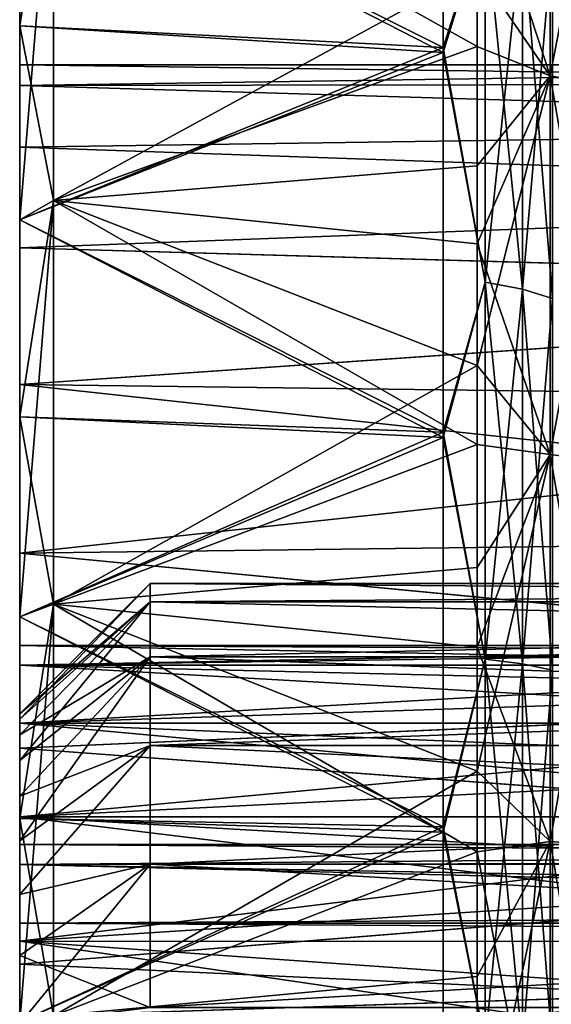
# Model space of a CAD drawing. Header units: metres. Extents: x -62 to 150, y -92 to 92.
# Tile 433 of 656: x -61.74 to -57.66, y 63.27 to 70.82. Entities that reach past the tile are written whole.
import ezdxf

# ---------------------------------------------------------------- set-up
doc = ezdxf.new("R2010")
doc.units = ezdxf.units.M
doc.layers.add('solid_500615', color=7, linetype='CONTINUOUS')

msp = doc.modelspace()

# ---------------------------------------------------------------- linework, layer by layer
at = {"layer": 'solid_500615'}
for points in [[(-61.739399, 72.234016, -35.67828), (-58.491894, 70.607521, -35.712475), (-58.491894, 73.438614, -34.493923)], [(-58.16885, 71.613831, -35.207912), (-58.491894, 73.438614, -34.493923), (-58.491894, 70.607521, -35.712475)], [(-61.739399, 72.234016, 21.338987), (-58.491894, 73.402275, 20.172476), (-58.491894, 70.568832, 21.387531)], [(-58.16885, 71.613831, 20.868622), (-58.491894, 70.568832, 21.387531), (-58.491894, 73.402275, 20.172476)], [(-57.670368, 70.38987, -37.189194), (-58.231422, 72.101357, -36.714775), (-57.670368, 73.196358, -36.065643)], [(-57.670368, 73.196358, 21.726351), (-58.231422, 71.204758, 22.727022), (-57.670368, 70.38987, 22.849901)], [(-57.670368, 73.196358, 21.726351), (-57.670368, 70.38987, 22.849901), (-57.152866, 73.082199, 21.476372)], [(-57.670368, 73.196358, -36.065643), (-57.152866, 73.082199, -35.815662), (-57.152866, 70.29998, -36.929493)], [(-57.670368, 70.38987, -37.189194), (-57.670368, 73.196358, -36.065643), (-57.152866, 70.29998, -36.929493)], [(-57.670368, 70.38987, 22.849901), (-57.152866, 70.29998, 22.590202), (-57.152866, 73.082199, 21.476372)], [(-61.739399, 70.774376, -36.261333), (-61.478928, 72.43721, -37.195732), (-61.478928, 69.43425, -38.270206)], [(-61.739399, 72.234016, -35.67828), (-61.478928, 72.43721, -37.195732), (-61.739399, 70.774376, -36.261333)], [(-61.739399, 69.287079, 22.430414), (-61.478928, 69.43425, 23.930916), (-61.478928, 72.43721, 22.85644)], [(-61.739399, 70.774376, 21.922041), (-61.478928, 72.43721, 22.85644), (-61.739399, 72.234016, 21.338987)], [(-61.739399, 69.287079, 22.430414), (-61.478928, 72.43721, 22.85644), (-61.739399, 70.774376, 21.922041)], [(-61.478928, 72.43721, -37.195732), (-58.231422, 72.101357, -36.714775), (-58.231422, 70.616867, -37.280102)], [(-61.478928, 69.43425, -38.270206), (-61.478928, 72.43721, -37.195732), (-58.231422, 70.616867, -37.280102)], [(-61.478928, 72.43721, 22.85644), (-61.478928, 69.43425, 23.930916), (-58.231422, 71.204758, 22.727022)], [(-61.739399, 72.234016, -35.67828), (-61.739399, 70.774376, -36.261333), (-58.491894, 70.607521, -35.712475)], [(-61.739399, 70.774376, 21.922041), (-61.739399, 72.234016, 21.338987), (-58.491894, 70.568832, 21.387531)], [(-57.670368, 70.38987, -37.189194), (-58.231422, 70.616867, -37.280102), (-58.231422, 72.101357, -36.714775)], [(-58.16885, 68.809677, -36.211258), (-58.16885, 71.613831, -35.207912), (-58.491894, 70.607521, -35.712475)], [(-58.16885, 71.613831, 20.868622), (-58.16885, 68.809677, 21.871965), (-58.491894, 70.568832, 21.387531)], [(-57.882275, 71.544022, -35.039387), (-58.16885, 71.613831, -35.207912), (-58.16885, 68.809677, -36.211258)], [(-57.882275, 68.756721, 21.697409), (-58.16885, 68.809677, 21.871965), (-58.16885, 71.613831, 20.868622)], [(-57.882275, 71.544022, 20.700096), (-57.882275, 68.756721, 21.697409), (-58.16885, 71.613831, 20.868622)], [(-57.882275, 68.756721, -36.036701), (-57.882275, 71.544022, -35.039387), (-58.16885, 68.809677, -36.211258)], [(-57.652737, 71.448189, -34.808022), (-57.882275, 71.544022, -35.039387), (-57.882275, 68.756721, -36.036701)], [(-57.652737, 68.684029, 21.457764), (-57.882275, 68.756721, 21.697409), (-57.882275, 71.544022, 20.700096)], [(-57.652737, 71.448189, 20.468731), (-57.652737, 68.684029, 21.457764), (-57.882275, 71.544022, 20.700096)], [(-57.652737, 68.684029, -35.797054), (-57.652737, 71.448189, -34.808022), (-57.882275, 68.756721, -36.036701)], [(-61.478928, 69.43425, 23.930916), (-58.231422, 69.701172, 23.248188), (-58.231422, 71.204758, 22.727022)], [(-57.670368, 70.38987, 22.849901), (-58.231422, 71.204758, 22.727022), (-58.231422, 69.701172, 23.248188)], [(-61.739399, 70.774376, -36.261333), (-61.478928, 69.43425, -38.270206), (-61.739399, 69.287079, -36.769707)], [(-61.739399, 70.774376, -36.261333), (-61.739399, 69.287079, -36.769707), (-58.491894, 70.607521, -35.712475)], [(-61.739399, 69.287079, 22.430414), (-61.739399, 70.774376, 21.922041), (-58.491894, 70.568832, 21.387531)], [(-61.739399, 69.287079, -36.769707), (-58.491894, 67.658836, -36.6409), (-58.491894, 70.607521, -35.712475)], [(-61.739399, 69.287079, 22.430414), (-58.491894, 70.568832, 21.387531), (-58.491894, 67.61895, 22.311943)], [(-61.478928, 69.43425, -38.270206), (-58.231422, 70.616867, -37.280102), (-58.231422, 69.103439, -37.771687)], [(-58.16885, 68.809677, -36.211258), (-58.491894, 70.607521, -35.712475), (-58.491894, 67.658836, -36.6409)], [(-58.16885, 68.809677, 21.871965), (-58.491894, 67.61895, 22.311943), (-58.491894, 70.568832, 21.387531)], [(-57.670368, 70.38987, -37.189194), (-58.231422, 69.103439, -37.771687), (-58.231422, 70.616867, -37.280102)], [(-51.039402, 70.474998, -7.169646), (-61.739399, 70.474998, -7.169646), (-61.739399, 70.315926, -5.351197)], [(-61.739399, 70.315926, -8.988094), (-61.739399, 70.315926, -5.351197), (-61.739399, 70.474998, -7.169646)], [(-51.039402, 70.332741, -5.449176), (-51.039402, 70.474998, -7.169646), (-61.739399, 70.315926, -5.351197)], [(-51.039402, 70.332993, -8.888624), (-61.739399, 70.474998, -7.169646), (-51.039402, 70.474998, -7.169646)], [(-51.039402, 70.332993, -8.888624), (-61.739399, 70.315926, -8.988094), (-61.739399, 70.474998, -7.169646)], [(-57.670368, 67.489281, -38.040882), (-58.231422, 69.103439, -37.771687), (-57.670368, 70.38987, -37.189194)], [(-57.670368, 70.38987, 22.849901), (-58.231422, 69.701172, 23.248188), (-58.231422, 68.171555, 23.694298)], [(-57.670368, 70.38987, 22.849901), (-58.231422, 68.171555, 23.694298), (-57.670368, 67.489281, 23.70159)], [(-57.670368, 70.38987, 22.849901), (-57.670368, 67.489281, 23.70159), (-57.152866, 70.29998, 22.590202)], [(-57.670368, 70.38987, -37.189194), (-57.152866, 70.29998, -36.929493), (-57.152866, 67.424492, -37.773815)], [(-57.670368, 67.489281, -38.040882), (-57.670368, 70.38987, -37.189194), (-57.152866, 67.424492, -37.773815)], [(-51.039402, 70.332993, -8.888624), (-51.039402, 69.998421, -10.293291), (-61.739399, 70.315926, -8.988094)], [(-51.039402, 69.997849, -4.044163), (-51.039402, 70.332741, -5.449176), (-61.739399, 70.315926, -5.351197)], [(-51.039402, 69.997849, -4.044163), (-61.739399, 70.315926, -5.351197), (-61.739399, 69.843437, -3.587621)], [(-61.739399, 69.843437, -10.751671), (-61.739399, 69.843437, -3.587621), (-61.739399, 70.315926, -5.351197)], [(-61.739399, 69.843437, -10.751671), (-61.739399, 70.315926, -5.351197), (-61.739399, 70.315926, -8.988094)], [(-51.039402, 69.998421, -10.293291), (-61.739399, 69.843437, -10.751671), (-61.739399, 70.315926, -8.988094)], [(-57.670368, 67.489281, 23.70159), (-57.152866, 67.424492, 23.434523), (-57.152866, 70.29998, 22.590202)], [(-51.039402, 69.998421, -10.293291), (-51.039402, 69.473686, -11.638981), (-61.739399, 69.843437, -10.751671)], [(-51.039402, 69.472992, -2.698843), (-51.039402, 69.997849, -4.044163), (-61.739399, 69.843437, -3.587621)], [(-51.039402, 69.472992, -2.698843), (-61.739399, 69.843437, -3.587621), (-61.739399, 69.071762, -1.93264)], [(-61.739399, 69.071762, -12.406652), (-61.739399, 69.071762, -1.93264), (-61.739399, 69.843437, -3.587621)], [(-61.739399, 69.071762, -12.406652), (-61.739399, 69.843437, -3.587621), (-61.739399, 69.843437, -10.751671)], [(-51.039402, 69.473686, -11.638981), (-61.739399, 69.071762, -12.406652), (-61.739399, 69.843437, -10.751671)], [(-61.478928, 69.43425, 23.930916), (-58.231422, 68.171555, 23.694298), (-58.231422, 69.701172, 23.248188)], [(-51.039402, 69.473686, -11.638981), (-51.039402, 68.76487, -12.905729), (-61.739399, 69.071762, -12.406652)], [(-51.039402, 68.764091, -1.43237), (-51.039402, 69.472992, -2.698843), (-61.739399, 69.071762, -1.93264)], [(-61.739399, 67.77594, -37.202099), (-61.478928, 69.43425, -38.270206), (-61.478928, 66.340439, -39.045166)], [(-61.739399, 69.287079, -36.769707), (-61.478928, 69.43425, -38.270206), (-61.739399, 67.77594, -37.202099)], [(-61.739399, 66.244843, 23.218103), (-61.478928, 66.340439, 24.705875), (-61.478928, 69.43425, 23.930916)], [(-61.739399, 67.77594, 22.862806), (-61.478928, 69.43425, 23.930916), (-61.739399, 69.287079, 22.430414)], [(-61.739399, 66.244843, 23.218103), (-61.478928, 69.43425, 23.930916), (-61.739399, 67.77594, 22.862806)], [(-61.478928, 69.43425, -38.270206), (-58.231422, 69.103439, -37.771687), (-58.231422, 67.565758, -38.187653)], [(-61.478928, 66.340439, -39.045166), (-61.478928, 69.43425, -38.270206), (-58.231422, 67.565758, -38.187653)], [(-61.478928, 69.43425, 23.930916), (-61.478928, 66.340439, 24.705875), (-58.231422, 68.171555, 23.694298)], [(-61.739399, 69.287079, -36.769707), (-61.739399, 67.77594, -37.202099), (-58.491894, 67.658836, -36.6409)], [(-61.739399, 67.77594, 22.862806), (-61.739399, 69.287079, 22.430414), (-58.491894, 67.61895, 22.311943)], [(-51.039402, 68.764091, -1.43237), (-61.739399, 69.071762, -1.93264), (-61.739399, 68.024323, -0.436682)], [(-61.739399, 68.024323, -13.90261), (-61.739399, 68.024323, -0.436682), (-61.739399, 69.071762, -1.93264)], [(-61.739399, 68.024323, -13.90261), (-61.739399, 69.071762, -1.93264), (-61.739399, 69.071762, -12.406652)], [(-51.039402, 68.76487, -12.905729), (-61.739399, 68.024323, -13.90261), (-61.739399, 69.071762, -12.406652)], [(-57.670368, 67.489281, -38.040882), (-58.231422, 67.565758, -38.187653), (-58.231422, 69.103439, -37.771687)], [(-51.039402, 68.76487, -12.905729), (-51.039402, 67.89032, -14.059381), (-61.739399, 68.024323, -13.90261)], [(-51.039402, 67.889511, -0.278985), (-51.039402, 68.764091, -1.43237), (-61.739399, 68.024323, -0.436682)], [(-58.16885, 65.920677, -36.934914), (-58.16885, 68.809677, -36.211258), (-58.491894, 67.658836, -36.6409)], [(-58.16885, 68.809677, 21.871965), (-58.16885, 65.920677, 22.595621), (-58.491894, 67.61895, 22.311943)], [(-57.882275, 68.756721, -36.036701), (-58.16885, 68.809677, -36.211258), (-58.16885, 65.920677, -36.934914)], [(-57.882275, 65.885094, 22.416714), (-58.16885, 65.920677, 22.595621), (-58.16885, 68.809677, 21.871965)], [(-57.882275, 68.756721, 21.697409), (-57.882275, 65.885094, 22.416714), (-58.16885, 68.809677, 21.871965)], [(-57.882275, 65.885094, -36.756004), (-57.882275, 68.756721, -36.036701), (-58.16885, 65.920677, -36.934914)], [(-57.652737, 68.684029, -35.797054), (-57.882275, 68.756721, -36.036701), (-57.882275, 65.885094, -36.756004)], [(-57.652737, 65.836235, 22.171099), (-57.882275, 65.885094, 22.416714), (-57.882275, 68.756721, 21.697409)], [(-57.652737, 68.684029, 21.457764), (-57.652737, 65.836235, 22.171099), (-57.882275, 68.756721, 21.697409)], [(-57.652737, 65.836235, -36.510391), (-57.652737, 68.684029, -35.797054), (-57.882275, 65.885094, -36.756004)], [(-61.478928, 66.340439, 24.705875), (-58.231422, 66.623024, 24.063236), (-58.231422, 68.171555, 23.694298)], [(-57.670368, 67.489281, 23.70159), (-58.231422, 68.171555, 23.694298), (-58.231422, 66.623024, 24.063236)], [(-51.039402, 67.889511, -0.278985), (-61.739399, 68.024323, -0.436682), (-61.739399, 66.732964, 0.854678)], [(-61.739399, 66.732964, -15.19397), (-61.739399, 66.732964, 0.854678), (-61.739399, 68.024323, -0.436682)], [(-61.739399, 66.732964, -15.19397), (-61.739399, 68.024323, -0.436682), (-61.739399, 68.024323, -13.90261)], [(-51.039402, 66.864616, -15.081833), (-61.739399, 66.732964, -15.19397), (-61.739399, 68.024323, -13.90261)], [(-51.039402, 67.89032, -14.059381), (-51.039402, 66.864616, -15.081833), (-61.739399, 68.024323, -13.90261)], [(-51.039402, 66.863869, 0.743186), (-51.039402, 67.889511, -0.278985), (-61.739399, 66.732964, 0.854678)], [(-61.739399, 67.77594, -37.202099), (-61.478928, 66.340439, -39.045166), (-61.739399, 66.244843, -37.557396)], [(-61.739399, 67.77594, -37.202099), (-61.739399, 66.244843, -37.557396), (-58.491894, 67.658836, -36.6409)], [(-61.739399, 66.244843, 23.218103), (-61.739399, 67.77594, 22.862806), (-58.491894, 67.61895, 22.311943)], [(-61.739399, 66.244843, -37.557396), (-58.491894, 64.635048, -37.264977), (-58.491894, 67.658836, -36.6409)], [(-58.16885, 65.920677, -36.934914), (-58.491894, 67.658836, -36.6409), (-58.491894, 64.635048, -37.264977)], [(-61.739399, 66.244843, 23.218103), (-58.491894, 67.61895, 22.311943), (-58.491894, 64.594528, 22.931898)], [(-61.478928, 66.340439, -39.045166), (-58.231422, 67.565758, -38.187653), (-58.231422, 66.010551, -38.526154)], [(-58.16885, 65.920677, 22.595621), (-58.491894, 64.594528, 22.931898), (-58.491894, 67.61895, 22.311943)], [(-57.670368, 67.489281, -38.040882), (-58.231422, 66.010551, -38.526154), (-58.231422, 67.565758, -38.187653)], [(-57.670368, 64.520874, -38.612995), (-58.231422, 66.010551, -38.526154), (-57.670368, 67.489281, -38.040882)], [(-57.670368, 67.489281, 23.70159), (-58.231422, 66.623024, 24.063236), (-58.231422, 65.061531, 24.35397)], [(-57.670368, 67.489281, 23.70159), (-58.231422, 65.061531, 24.35397), (-57.670368, 64.520874, 24.273703)], [(-57.670368, 67.489281, 23.70159), (-57.670368, 64.520874, 24.273703), (-57.152866, 67.424492, 23.434523)], [(-57.670368, 67.489281, -38.040882), (-57.152866, 67.424492, -37.773815), (-57.152866, 64.481758, -38.340981)], [(-57.670368, 64.520874, -38.612995), (-57.670368, 67.489281, -38.040882), (-57.152866, 64.481758, -38.340981)], [(-57.670368, 64.520874, 24.273703), (-57.152866, 64.481758, 24.001688), (-57.152866, 67.424492, 23.434523)], [(-51.039402, 66.864616, -15.081833), (-51.039402, 65.706551, -15.953773), (-61.739399, 66.732964, -15.19397)], [(-51.039402, 65.705788, 1.614979), (-51.039402, 66.863869, 0.743186), (-61.739399, 66.732964, 0.854678)], [(-61.739399, 66.732964, 0.854678), (-61.739399, 66.025002, -7.169646), (-61.739399, 65.873962, -5.829433)], [(-61.739399, 66.025002, -7.169646), (-61.739399, 66.732964, 0.854678), (-61.739399, 66.732964, -15.19397)], [(-61.739399, 66.732964, 0.854678), (-61.739399, 65.873962, -5.829433), (-61.739399, 65.428146, -4.555382)], [(-61.739399, 66.732964, 0.854678), (-61.739399, 65.428146, -4.555382), (-61.739399, 65.237007, 1.902119)], [(-51.039402, 65.705788, 1.614979), (-61.739399, 66.732964, 0.854678), (-61.739399, 65.237007, 1.902119)], [(-61.739399, 66.732964, -15.19397), (-61.739399, 65.237007, -16.241411), (-61.739399, 66.025002, -7.169646)], [(-51.039402, 65.706551, -15.953773), (-61.739399, 65.237007, -16.241411), (-61.739399, 66.732964, -15.19397)], [(-61.478928, 66.340439, 24.705875), (-58.231422, 65.061531, 24.35397), (-58.231422, 66.623024, 24.063236)], [(-60.739399, 66.5, -7.169646), (-61.739399, 65.5, -7.169646), (-61.739399, 65.45974, -6.505673)], [(-60.739399, 66.5, -7.169646), (-60.739399, 66.357956, -8.521071), (-61.739399, 65.5, -7.169646)], [(-60.739399, 66.357956, -5.81822), (-60.739399, 66.5, -7.169646), (-61.739399, 65.45974, -6.505673)], [(-41.739399, 66.357956, -8.520752), (-60.739399, 66.357956, -8.521071), (-60.739399, 66.5, -7.169646)], [(-41.739399, 66.5, -7.169646), (-41.739399, 66.357956, -8.520752), (-60.739399, 66.5, -7.169646)], [(-60.739399, 66.357956, -5.81822), (-41.739399, 66.5, -7.169646), (-60.739399, 66.5, -7.169646)], [(-60.739399, 66.357956, -5.81822), (-41.739399, 66.357956, -5.81854), (-41.739399, 66.5, -7.169646)], [(-60.739399, 66.357956, -8.521071), (-61.739399, 65.45974, -7.833619), (-61.739399, 65.5, -7.169646)], [(-60.739399, 66.357956, -5.81822), (-61.739399, 65.45974, -6.505673), (-61.739399, 65.340103, -5.853509)], [(-60.739399, 66.357956, -5.81822), (-61.739399, 65.340103, -5.853509), (-61.739399, 65.142693, -5.219703)], [(-60.739399, 65.938042, -4.525858), (-60.739399, 66.357956, -5.81822), (-61.739399, 65.142693, -5.219703)], [(-60.739399, 66.357956, -8.521071), (-61.739399, 65.340103, -8.485783), (-61.739399, 65.45974, -7.833619)], [(-60.739399, 66.357956, -8.521071), (-60.739399, 65.938042, -9.813434), (-61.739399, 65.340103, -8.485783)], [(-61.739399, 64.697708, -37.83469), (-61.478928, 66.340439, -39.045166), (-61.478928, 63.185558, -39.513149)], [(-61.739399, 66.244843, -37.557396), (-61.478928, 66.340439, -39.045166), (-61.739399, 64.697708, -37.83469)], [(-61.739399, 63.138523, 23.693975), (-61.478928, 63.185558, 25.173859), (-61.478928, 66.340439, 24.705875)], [(-61.739399, 64.697708, 23.495398), (-61.478928, 66.340439, 24.705875), (-61.739399, 66.244843, 23.218103)], [(-61.739399, 63.138523, 23.693975), (-61.478928, 66.340439, 24.705875), (-61.739399, 64.697708, 23.495398)], [(-61.478928, 66.340439, -39.045166), (-58.231422, 66.010551, -38.526154), (-58.231422, 64.443588, -38.786285)], [(-61.478928, 63.185558, -39.513149), (-61.478928, 66.340439, -39.045166), (-58.231422, 64.443588, -38.786285)], [(-61.478928, 66.340439, 24.705875), (-61.478928, 63.185558, 25.173859), (-58.231422, 65.061531, 24.35397)], [(-41.739399, 65.937851, -9.813689), (-60.739399, 65.938042, -9.813434), (-60.739399, 66.357956, -8.521071)], [(-41.739399, 66.357956, -8.520752), (-41.739399, 65.937851, -9.813689), (-60.739399, 66.357956, -8.521071)], [(-60.739399, 65.938042, -4.525858), (-41.739399, 65.937851, -4.525603), (-41.739399, 66.357956, -5.81854)], [(-60.739399, 65.938042, -4.525858), (-41.739399, 66.357956, -5.81854), (-60.739399, 66.357956, -5.81822)], [(-61.739399, 66.244843, -37.557396), (-61.739399, 64.697708, -37.83469), (-58.491894, 64.635048, -37.264977)], [(-61.739399, 64.697708, 23.495398), (-61.739399, 66.244843, 23.218103), (-58.491894, 64.594528, 22.931898)], [(-61.739399, 66.025002, -7.169646), (-53.914402, 65.987114, -6.49506), (-53.914402, 65.87394, -5.828957)], [(-61.739399, 65.873962, -5.829433), (-61.739399, 66.025002, -7.169646), (-53.914402, 65.87394, -5.828957)], [(-61.739399, 66.025002, -7.169646), (-53.914402, 66.025002, -7.169646), (-53.914402, 65.987114, -6.49506)], [(-61.739399, 65.873962, -8.509859), (-53.914402, 66.025002, -7.169646), (-61.739399, 66.025002, -7.169646)], [(-61.739399, 65.873962, -8.509859), (-53.914402, 65.987114, -7.844232), (-53.914402, 66.025002, -7.169646)], [(-61.739399, 65.237007, -16.241411), (-61.739399, 65.873962, -8.509859), (-61.739399, 66.025002, -7.169646)], [(-61.739399, 65.873962, -8.509859), (-53.914402, 65.87394, -8.510335), (-53.914402, 65.987114, -7.844232)], [(-57.670368, 64.520874, -38.612995), (-58.231422, 64.443588, -38.786285), (-58.231422, 66.010551, -38.526154)], [(-60.739399, 65.938042, -4.525858), (-61.739399, 65.142693, -5.219703), (-61.739399, 64.869888, -4.613451)], [(-60.739399, 65.938042, -4.525858), (-61.739399, 64.869888, -4.613451), (-61.739399, 64.526184, -4.045096)], [(-60.739399, 65.258614, -3.349042), (-60.739399, 65.938042, -4.525858), (-61.739399, 64.526184, -4.045096)], [(-60.739399, 65.938042, -9.813434), (-61.739399, 64.869888, -9.725841), (-61.739399, 65.142693, -9.119589)], [(-60.739399, 65.938042, -9.813434), (-60.739399, 65.258614, -10.99025), (-61.739399, 64.869888, -9.725841)], [(-60.739399, 65.938042, -9.813434), (-61.739399, 65.142693, -9.119589), (-61.739399, 65.340103, -8.485783)], [(-41.739399, 65.258614, -10.99025), (-60.739399, 65.258614, -10.99025), (-60.739399, 65.938042, -9.813434)], [(-41.739399, 65.937851, -9.813689), (-41.739399, 65.258614, -10.99025), (-60.739399, 65.938042, -9.813434)], [(-60.739399, 65.258614, -3.349042), (-41.739399, 65.937851, -4.525603), (-60.739399, 65.938042, -4.525858)], [(-60.739399, 65.258614, -3.349042), (-41.739399, 65.258614, -3.349042), (-41.739399, 65.937851, -4.525603)], [(-58.16885, 62.974663, -37.371914), (-58.16885, 65.920677, -36.934914), (-58.491894, 64.635048, -37.264977)], [(-58.16885, 65.920677, 22.595621), (-58.16885, 62.974663, 23.032621), (-58.491894, 64.594528, 22.931898)], [(-57.882275, 65.885094, -36.756004), (-58.16885, 65.920677, -36.934914), (-58.16885, 62.974663, -37.371914)], [(-57.882275, 62.956783, 22.851088), (-58.16885, 62.974663, 23.032621), (-58.16885, 65.920677, 22.595621)], [(-57.882275, 65.885094, 22.416714), (-57.882275, 62.956783, 22.851088), (-58.16885, 65.920677, 22.595621)], [(-61.739399, 65.873962, -5.829433), (-53.914402, 65.686897, -5.179715), (-53.914402, 65.428337, -4.555496)], [(-61.739399, 65.428146, -4.555382), (-61.739399, 65.873962, -5.829433), (-53.914402, 65.428337, -4.555496)], [(-61.739399, 65.873962, -5.829433), (-53.914402, 65.87394, -5.828957), (-53.914402, 65.686897, -5.179715)], [(-61.739399, 65.873962, -8.509859), (-61.739399, 65.428146, -9.78391), (-53.914402, 65.87394, -8.510335)], [(-61.739399, 65.237007, -16.241411), (-61.739399, 65.428146, -9.78391), (-61.739399, 65.873962, -8.509859)], [(-61.739399, 65.428146, -9.78391), (-53.914402, 65.686897, -9.159577), (-53.914402, 65.87394, -8.510335)], [(-57.882275, 62.956783, -37.19038), (-57.882275, 65.885094, -36.756004), (-58.16885, 62.974663, -37.371914)], [(-57.652737, 65.836235, -36.510391), (-57.882275, 65.885094, -36.756004), (-57.882275, 62.956783, -37.19038)], [(-57.652737, 62.93224, 22.601866), (-57.882275, 62.956783, 22.851088), (-57.882275, 65.885094, 22.416714)], [(-57.652737, 65.836235, 22.171099), (-57.652737, 62.93224, 22.601866), (-57.882275, 65.885094, 22.416714)], [(-57.652737, 62.93224, -36.941158), (-57.652737, 65.836235, -36.510391), (-57.882275, 62.956783, -37.19038)], [(-51.039402, 65.706551, -15.953773), (-51.039402, 64.444565, -16.654974), (-61.739399, 65.237007, -16.241411)], [(-51.039402, 64.443527, 2.31617), (-51.039402, 65.705788, 1.614979), (-61.739399, 65.237007, 1.902119)], [(-61.739399, 65.428146, -9.78391), (-53.914402, 65.428337, -9.783795), (-53.914402, 65.686897, -9.159577)], [(-61.739399, 65.45974, -7.833619), (-61.739399, 64.5, -7.169646), (-61.739399, 65.5, -7.169646)], [(-61.739399, 64.346573, -6.004985), (-61.739399, 65.5, -7.169646), (-61.739399, 64.5, -7.169646)], [(-61.739399, 64.346573, -6.004985), (-61.739399, 65.45974, -6.505673), (-61.739399, 65.5, -7.169646)], [(-61.739399, 65.45974, -7.833619), (-61.739399, 64.346573, -8.334307), (-61.739399, 64.5, -7.169646)], [(-61.739399, 65.45974, -7.833619), (-61.739399, 65.340103, -8.485783), (-61.739399, 64.346573, -8.334307)], [(-61.739399, 64.346573, -6.004985), (-61.739399, 65.340103, -5.853509), (-61.739399, 65.45974, -6.505673)], [(-61.739399, 65.428146, -4.555382), (-53.914402, 65.428337, -4.555496), (-53.914402, 65.101517, -3.964153)], [(-61.739399, 64.71022, -10.926517), (-53.914402, 65.101517, -10.375139), (-53.914402, 65.428337, -9.783795)], [(-61.739399, 65.428146, -9.78391), (-61.739399, 64.71022, -10.926517), (-53.914402, 65.428337, -9.783795)], [(-61.739399, 65.428146, -4.555382), (-53.914402, 65.101517, -3.964153), (-53.914402, 64.710533, -3.41312)], [(-61.739399, 64.71022, -3.412774), (-61.739399, 65.428146, -4.555382), (-53.914402, 64.710533, -3.41312)], [(-61.739399, 65.237007, 1.902119), (-61.739399, 65.428146, -4.555382), (-61.739399, 64.71022, -3.412774)], [(-61.739399, 65.237007, -16.241411), (-61.739399, 64.71022, -10.926517), (-61.739399, 65.428146, -9.78391)], [(-61.739399, 65.340103, -8.485783), (-61.739399, 65.142693, -9.119589), (-61.739399, 64.346573, -8.334307)], [(-61.739399, 63.897114, -4.919646), (-61.739399, 65.142693, -5.219703), (-61.739399, 65.340103, -5.853509)], [(-61.739399, 64.346573, -6.004985), (-61.739399, 63.897114, -4.919646), (-61.739399, 65.340103, -5.853509)], [(-60.739399, 65.258614, -3.349042), (-61.739399, 64.526184, -4.045096), (-61.739399, 64.116898, -3.522698)], [(-60.739399, 64.34935, -2.339205), (-60.739399, 65.258614, -3.349042), (-61.739399, 64.116898, -3.522698)], [(-60.739399, 65.258614, -10.99025), (-61.739399, 64.116898, -10.816593), (-61.739399, 64.526184, -10.294195)], [(-60.739399, 65.258614, -10.99025), (-60.739399, 64.34935, -12.000088), (-61.739399, 64.116898, -10.816593)], [(-60.739399, 65.258614, -10.99025), (-61.739399, 64.526184, -10.294195), (-61.739399, 64.869888, -9.725841)], [(-61.739399, 65.237007, 1.902119), (-61.739399, 64.71022, -3.412774), (-61.739399, 63.75687, -2.459427)], [(-61.739399, 65.237007, 1.902119), (-61.739399, 63.75687, -2.459427), (-61.739399, 63.582024, 2.67379)], [(-51.039402, 64.443527, 2.31617), (-61.739399, 65.237007, 1.902119), (-61.739399, 63.582024, 2.67379)], [(-61.739399, 63.582024, -17.013083), (-61.739399, 64.71022, -10.926517), (-61.739399, 65.237007, -16.241411)], [(-51.039402, 64.444565, -16.654974), (-61.739399, 63.582024, -17.013083), (-61.739399, 65.237007, -16.241411)], [(-41.739399, 64.349533, -11.999825), (-60.739399, 64.34935, -12.000088), (-60.739399, 65.258614, -10.99025)], [(-41.739399, 65.258614, -10.99025), (-41.739399, 64.349533, -11.999825), (-60.739399, 65.258614, -10.99025)], [(-60.739399, 64.34935, -2.339205), (-41.739399, 64.349533, -2.339468), (-41.739399, 65.258614, -3.349042)], [(-60.739399, 64.34935, -2.339205), (-41.739399, 65.258614, -3.349042), (-60.739399, 65.258614, -3.349042)], [(-61.739399, 65.142693, -9.119589), (-61.739399, 63.897114, -9.419646), (-61.739399, 64.346573, -8.334307)], [(-61.739399, 65.142693, -9.119589), (-61.739399, 64.869888, -9.725841), (-61.739399, 63.897114, -9.419646)], [(-61.739399, 63.897114, -4.919646), (-61.739399, 64.869888, -4.613451), (-61.739399, 65.142693, -5.219703)], [(-61.739399, 64.71022, -10.926517), (-53.914402, 64.710533, -10.926172), (-53.914402, 65.101517, -10.375139)], [(-61.478928, 63.185558, 25.173859), (-58.231422, 63.488529, 24.566572), (-58.231422, 65.061531, 24.35397)], [(-57.670368, 64.520874, 24.273703), (-58.231422, 65.061531, 24.35397), (-58.231422, 63.488529, 24.566572)], [(-61.739399, 64.869888, -9.725841), (-61.739399, 64.526184, -10.294195), (-61.739399, 63.897114, -9.419646)], [(-61.739399, 63.181911, -3.987734), (-61.739399, 64.526184, -4.045096), (-61.739399, 64.869888, -4.613451)], [(-61.739399, 63.897114, -4.919646), (-61.739399, 63.181911, -3.987734), (-61.739399, 64.869888, -4.613451)], [(-61.739399, 64.71022, -3.412774), (-53.914402, 64.710533, -3.41312), (-53.914402, 64.260315, -2.909328)], [(-61.739399, 63.75687, -11.879865), (-53.914402, 64.260315, -11.429964), (-53.914402, 64.710533, -10.926172)], [(-61.739399, 64.71022, -10.926517), (-61.739399, 63.75687, -11.879865), (-53.914402, 64.710533, -10.926172)], [(-61.739399, 64.71022, -3.412774), (-53.914402, 64.260315, -2.909328), (-53.914402, 63.756527, -2.459111)], [(-61.739399, 63.75687, -2.459427), (-61.739399, 64.71022, -3.412774), (-53.914402, 63.756527, -2.459111)], [(-61.739399, 63.582024, -17.013083), (-61.739399, 63.75687, -11.879865), (-61.739399, 64.71022, -10.926517)], [(-61.739399, 64.697708, -37.83469), (-61.478928, 63.185558, -39.513149), (-61.739399, 63.138523, -38.033268)], [(-61.739399, 64.697708, -37.83469), (-61.739399, 63.138523, -38.033268), (-58.491894, 64.635048, -37.264977)], [(-61.739399, 63.138523, 23.693975), (-61.739399, 64.697708, 23.495398), (-58.491894, 64.594528, 22.931898)], [(-61.739399, 63.138523, -38.033268), (-58.491894, 61.566845, -37.579472), (-58.491894, 64.635048, -37.264977)], [(-58.16885, 62.974663, -37.371914), (-58.491894, 64.635048, -37.264977), (-58.491894, 61.566845, -37.579472)], [(-61.739399, 63.138523, 23.693975), (-58.491894, 64.594528, 22.931898), (-58.491894, 61.525913, 23.242262)], [(-58.16885, 62.974663, 23.032621), (-58.491894, 61.525913, 23.242262), (-58.491894, 64.594528, 22.931898)], [(-61.739399, 64.526184, -10.294195), (-61.739399, 63.181911, -10.351558), (-61.739399, 63.897114, -9.419646)], [(-61.739399, 64.526184, -10.294195), (-61.739399, 64.116898, -10.816593), (-61.739399, 63.181911, -10.351558)], [(-61.739399, 63.181911, -3.987734), (-61.739399, 64.116898, -3.522698), (-61.739399, 64.526184, -4.045096)], [(-61.739399, 64.346573, -8.334307), (-43.239399, 64.3731, -8.230498), (-43.239399, 64.5, -7.169646)], [(-61.739399, 64.5, -7.169646), (-43.239399, 64.5, -7.169646), (-43.239399, 64.3731, -6.108794)], [(-61.739399, 64.5, -7.169646), (-61.739399, 64.346573, -8.334307), (-43.239399, 64.5, -7.169646)], [(-61.739399, 64.346573, -6.004985), (-61.739399, 64.5, -7.169646), (-43.239399, 64.3731, -6.108794)], [(-57.670368, 61.51152, -38.900352), (-58.231422, 64.443588, -38.786285), (-57.670368, 64.520874, -38.612995)], [(-57.670368, 64.520874, 24.273703), (-58.231422, 63.488529, 24.566572), (-58.231422, 61.904503, 24.700878)], [(-57.670368, 64.520874, 24.273703), (-58.231422, 61.904503, 24.700878), (-57.670368, 61.51152, 24.561062)], [(-57.670368, 64.520874, 24.273703), (-57.670368, 61.51152, 24.561062), (-57.152866, 64.481758, 24.001688)], [(-57.670368, 64.520874, -38.612995), (-57.152866, 64.481758, -38.340981), (-57.152866, 61.498444, -38.625851)], [(-57.670368, 61.51152, -38.900352), (-57.670368, 64.520874, -38.612995), (-57.152866, 61.498444, -38.625851)], [(-57.670368, 61.51152, 24.561062), (-57.152866, 61.498444, 24.28656), (-57.152866, 64.481758, 24.001688)], [(-51.039402, 64.444565, -16.654974), (-51.039402, 63.086185, -17.179695), (-61.739399, 63.582024, -17.013083)], [(-51.039402, 63.085182, 2.840713), (-51.039402, 64.443527, 2.31617), (-61.739399, 63.582024, 2.67379)], [(-61.478928, 63.185558, -39.513149), (-58.231422, 64.443588, -38.786285), (-58.231422, 62.866524, -38.968082)], [(-57.670368, 61.51152, -38.900352), (-58.231422, 62.866524, -38.968082), (-58.231422, 64.443588, -38.786285)], [(-61.739399, 64.346573, -6.004985), (-43.239399, 64.3731, -6.108794), (-43.239399, 64, -5.108093)], [(-61.739399, 64.346573, -8.334307), (-43.339401, 64, -9.231198), (-43.239399, 64.3731, -8.230498)], [(-60.739399, 64.34935, -2.339205), (-61.739399, 64.116898, -3.522698), (-61.739399, 63.647408, -3.053065)], [(-60.739399, 64.34935, -2.339205), (-61.739399, 63.647408, -3.053065), (-61.739399, 63.124035, -2.643044)], [(-60.739399, 63.25, -1.540481), (-60.739399, 64.34935, -2.339205), (-61.739399, 63.124035, -2.643044)], [(-60.739399, 64.34935, -12.000088), (-61.739399, 63.647408, -11.286227), (-61.739399, 64.116898, -10.816593)], [(-60.739399, 64.34935, -12.000088), (-60.739399, 63.25, -12.798811), (-61.739399, 63.647408, -11.286227)], [(-43.339401, 64, -5.108093), (-61.739399, 64.346573, -6.004985), (-43.239399, 64, -5.108093)], [(-61.739399, 64.346573, -8.334307), (-61.739399, 63.897114, -9.419646), (-43.339401, 64, -9.231198)], [(-43.339401, 63.897282, -4.919938), (-61.739399, 63.897114, -4.919646), (-61.739399, 64.346573, -6.004985)], [(-43.339401, 64, -5.108093), (-43.339401, 63.897282, -4.919938), (-61.739399, 64.346573, -6.004985)], [(-41.739399, 64.349533, -11.999825), (-41.739399, 63.249695, -12.798903), (-60.739399, 64.34935, -12.000088)], [(-60.739399, 63.25, -1.540481), (-41.739399, 63.249695, -1.540388), (-41.739399, 64.349533, -2.339468)], [(-60.739399, 63.25, -1.540481), (-41.739399, 64.349533, -2.339468), (-60.739399, 64.34935, -2.339205)], [(-41.739399, 63.249695, -12.798903), (-60.739399, 63.25, -12.798811), (-60.739399, 64.34935, -12.000088)], [(-61.739399, 63.75687, -11.879865), (-53.914402, 63.756527, -11.88018), (-53.914402, 64.260315, -11.429964)], [(-61.739399, 64.116898, -10.816593), (-61.739399, 62.25, -11.06676), (-61.739399, 63.181911, -10.351558)], [(-61.739399, 64.116898, -10.816593), (-61.739399, 63.647408, -11.286227), (-61.739399, 62.25, -11.06676)], [(-61.739399, 62.25, -3.272532), (-61.739399, 63.647408, -3.053065), (-61.739399, 64.116898, -3.522698)], [(-61.739399, 63.181911, -3.987734), (-61.739399, 62.25, -3.272532), (-61.739399, 64.116898, -3.522698)], [(-61.739399, 63.897114, -9.419646), (-43.339401, 63.897282, -9.419353), (-43.339401, 64, -9.231198)], [(-61.739399, 63.897114, -9.419646), (-43.339401, 63.785358, -9.602971), (-43.339401, 63.897282, -9.419353)], [(-43.339401, 63.897282, -4.919938), (-43.339401, 63.785358, -4.73632), (-61.739399, 63.897114, -4.919646)], [(-61.739399, 63.897114, -9.419646), (-61.739399, 63.181911, -10.351558), (-43.339401, 63.785358, -9.602971)], [(-43.339401, 63.785358, -4.73632), (-61.739399, 63.181911, -3.987734), (-61.739399, 63.897114, -4.919646)], [(-61.739399, 63.181911, -10.351558), (-43.239399, 63.105236, -10.426471), (-43.239399, 63.785358, -9.602971)], [(-61.739399, 63.181911, -10.351558), (-43.239399, 63.785358, -9.602971), (-43.339401, 63.785358, -9.602971)], [(-43.339401, 63.785358, -4.73632), (-43.239399, 63.105236, -3.912821), (-61.739399, 63.181911, -3.987734)], [(-61.739399, 63.75687, -2.459427), (-53.914402, 63.205494, -2.068133), (-53.914402, 62.614151, -1.741308)], [(-61.739399, 62.614265, -1.741503), (-61.739399, 63.75687, -2.459427), (-53.914402, 62.614151, -1.741308)], [(-61.739399, 63.75687, -2.459427), (-53.914402, 63.756527, -2.459111), (-53.914402, 63.205494, -2.068133)], [(-61.739399, 63.582024, 2.67379), (-61.739399, 63.75687, -2.459427), (-61.739399, 62.614265, -1.741503)], [(-61.739399, 63.75687, -11.879865), (-61.739399, 62.614265, -12.597789), (-53.914402, 63.756527, -11.88018)], [(-61.739399, 63.582024, -17.013083), (-61.739399, 62.614265, -12.597789), (-61.739399, 63.75687, -11.879865)], [(-61.739399, 62.614265, -12.597789), (-53.914402, 63.205494, -12.271159), (-53.914402, 63.756527, -11.88018)], [(-61.739399, 63.647408, -11.286227), (-61.739399, 61.164661, -11.516218), (-61.739399, 62.25, -11.06676)], [(-61.739399, 63.647408, -11.286227), (-61.739399, 63.124035, -11.696248), (-61.739399, 61.164661, -11.516218)], [(-61.739399, 60, -2.669646), (-61.739399, 63.124035, -2.643044), (-61.739399, 63.647408, -3.053065)], [(-61.739399, 61.164661, -2.823074), (-61.739399, 60, -2.669646), (-61.739399, 63.647408, -3.053065)], [(-61.739399, 62.25, -3.272532), (-61.739399, 61.164661, -2.823074), (-61.739399, 63.647408, -3.053065)], [(-60.739399, 63.25, -12.798811), (-61.739399, 63.124035, -11.696248), (-61.739399, 63.647408, -11.286227)], [(-61.739399, 63.582024, 2.67379), (-61.739399, 62.614265, -1.741503), (-61.739399, 61.818447, 3.146283)], [(-51.039402, 63.085182, 2.840713), (-61.739399, 63.582024, 2.67379), (-61.739399, 61.818447, 3.146283)], [(-61.739399, 61.818447, -17.485575), (-61.739399, 62.614265, -12.597789), (-61.739399, 63.582024, -17.013083)], [(-51.039402, 63.086185, -17.179695), (-61.739399, 61.818447, -17.485575), (-61.739399, 63.582024, -17.013083)], [(-61.478928, 63.185558, 25.173859), (-58.231422, 61.904503, 24.700878), (-58.231422, 63.488529, 24.566572)]]:
    msp.add_3dface(points, dxfattribs=at)

doc.saveas('drawing.dxf')
